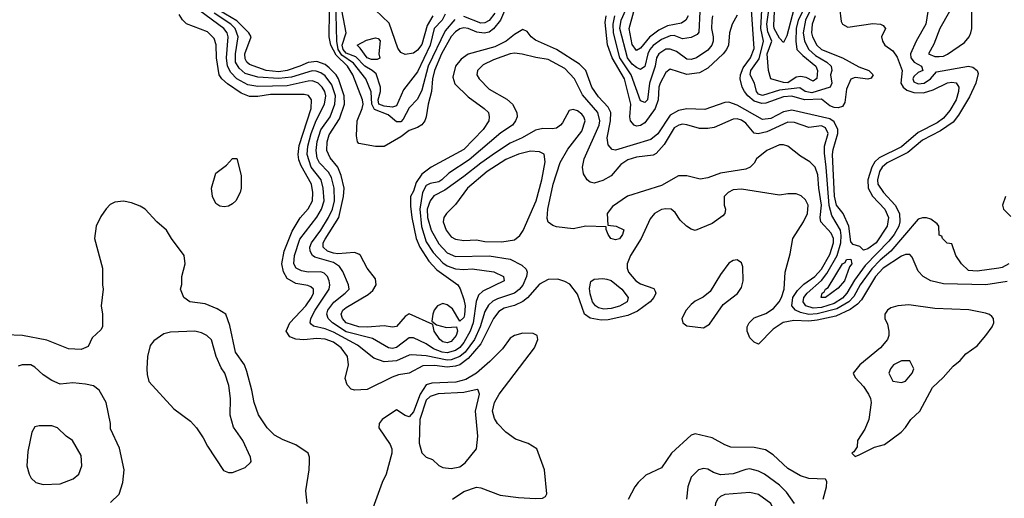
# Model space of a CAD drawing. Header units: inches. Extents: x 1793402 to 1900366, y 320852 to 470679.
# Tile 568 of 604: x 1864298 to 1868980, y 435035 to 437312. Entities that reach past the tile are written whole.
import ezdxf

# ---------------------------------------------------------------- set-up
doc = ezdxf.new("R2010")
doc.units = ezdxf.units.IN
doc.header["$MEASUREMENT"] = 0
doc.layers.add('B8463', color=7, linetype='Continuous')

msp = doc.modelspace()

# ---------------------------------------------------------------- linework, layer by layer
at = {"layer": 'B8463', "color": 4}
for points, elevation in [([(1868093.4, 437430), (1868034, 437310), (1868022.9, 437250), (1868030.2, 437210), (1868050.3, 437170), (1868081.5, 437141.5), (1868136.4, 437110), (1868157.1, 437090), (1868159.3, 437070), (1868153.4, 437050), (1868158.8, 437010), (1868151.3, 436990), (1868064.5, 436964.5), (1868032.3, 436970), (1868007.9, 436987.9), (1867910, 436976.5), (1867830, 436951.8), (1867810, 436958), (1867800.7, 436970), (1867792, 437010), (1867771.2, 437050), (1867774.8, 437070), (1867814.5, 437125.5), (1867834, 437210), (1867822.4, 437270), (1867832.3, 437472.3)], 352), ([(1868060.6, 437430), (1867999, 437310), (1867989.3, 437269.3), (1867988.9, 437208.9), (1867992.4, 437170), (1868020.9, 437140.9), (1868083.7, 437090), (1868091.8, 437070), (1868088.1, 437031.9), (1868070, 437019.3), (1868037, 437037), (1868010, 437042), (1867990, 437038), (1867950, 437012), (1867930, 437013.1), (1867869.5, 437030), (1867858, 437070), (1867851.7, 437150), (1867874.2, 437210), (1867854.8, 437254.8), (1867851.2, 437290), (1867875, 437470)], 348), ([(1866367, 437313), (1866321.2, 437258.8), (1866240.2, 437090), (1866210, 436977.2), (1866190, 436933.2), (1866150, 436893.2), (1866121.8, 436838.2), (1866110, 436826.6), (1866090, 436826.6), (1866050, 436858.7), (1865985, 436885), (1865972.8, 436910), (1865968.8, 436968.8), (1865943, 437030), (1865885.1, 437105.1), (1865830, 437143.4), (1865812.2, 437170), (1865805.4, 437210), (1865800.5, 437399.5)], 352), ([(1867531.8, 437350), (1867527, 437253), (1867519, 437241), (1867490, 437226.3), (1867450, 437220.7), (1867410, 437236.3), (1867390, 437235.4), (1867350, 437216.8), (1867310, 437189.7), (1867293.6, 437170), (1867284.2, 437150), (1867270, 437089.3), (1867250, 437074.5), (1867230, 437084.7), (1867210, 437100.4), (1867187.1, 437130), (1867151.6, 437270), (1867157.8, 437310), (1867202.8, 437410)], 348), ([(1869001, 436150), (1868970, 436133.2), (1868954, 436130), (1868850, 436115.1), (1868810, 436119.3), (1868775.3, 436150), (1868748.7, 436190), (1868730, 436246), (1868708.4, 436248.4), (1868686, 436270), (1868682, 436282), (1868670, 436286), (1868668, 436330), (1868660.4, 436340.4), (1868630, 436362), (1868610, 436368.7), (1868590, 436368.7), (1868570, 436362), (1868440.3, 436210), (1868390, 436167.4), (1868350, 436126), (1868293.8, 436050), (1868264.4, 435995.6), (1868239.6, 435970), (1868183.5, 435936.5), (1868090, 435911.8), (1868050, 435909.9), (1868010, 435919.3), (1867987, 435930), (1867969.7, 435950), (1867974.8, 435990), (1867995.9, 436024.1), (1868026.4, 436053.6), (1868078.9, 436090), (1868110, 436125.3), (1868150, 436194.9), (1868167.4, 436250), (1868167.1, 436270), (1868156.6, 436296.6), (1868107.6, 436350), (1868103.5, 436370), (1868110.8, 436430), (1868096.9, 436510), (1868093.2, 436573.2), (1868079.5, 436610), (1868055.3, 436635.3), (1868010, 436662.7), (1867950, 436709.3), (1867930, 436717.2), (1867910, 436717.2), (1867850.4, 436689.6), (1867801, 436650), (1867790, 436629), (1867771, 436610), (1867750, 436601.2), (1867630, 436582), (1867570, 436559.5), (1867532.9, 436552.9), (1867470, 436569.2), (1867430, 436569.2), (1867350, 436523.7), (1867187.1, 436472.9), (1867116.8, 436423.2), (1867091.3, 436390), (1867094, 436334), (1867134, 436330), (1867170, 436312), (1867164.7, 436290), (1867150, 436269), (1867130, 436264), (1867108, 436270), (1867095.3, 436290), (1867086, 436314), (1867086, 436326), (1866990, 436329), (1866930, 436316), (1866850, 436326), (1866832.5, 436332.5), (1866810, 436348.7), (1866806.6, 436366.6), (1866809.6, 436410), (1866834.7, 436530), (1866867.3, 436632.7), (1866904, 436696), (1866970, 436781), (1866986.6, 436830), (1866980.9, 436850), (1866970, 436862.7), (1866950, 436878), (1866930, 436885.2), (1866910, 436879), (1866879, 436821), (1866870, 436809.2), (1866850, 436796), (1866830, 436792.3), (1866785.8, 436794.2), (1866750, 436786.6), (1866686.8, 436750), (1866630, 436724.2), (1866560.9, 436679.1), (1866490.2, 436629.8), (1866410, 436565.1), (1866318.7, 436501.3), (1866266.6, 436473.4), (1866250, 436449.2), (1866236, 436410), (1866237.3, 436370), (1866254.6, 436310), (1866290, 436246), (1866330, 436203.1), (1866370, 436185.7), (1866530, 436188.7), (1866630, 436172.4), (1866684.7, 436144.7), (1866705.5, 436125.5), (1866710.5, 436110), (1866708, 436090), (1866690, 436049.4), (1866672.4, 436027.6), (1866650.6, 436010), (1866570, 435983.5), (1866548.1, 435971.9), (1866527.1, 435952.9), (1866510, 435922.7), (1866487.2, 435850), (1866460.7, 435790), (1866415.8, 435730), (1866390, 435709.8), (1866350, 435693.3), (1866330, 435691.5), (1866230, 435712.3), (1866162.8, 435717.2), (1866150, 435716.2), (1866090, 435688), (1866030, 435684.7), (1865981.7, 435701.7), (1865903.3, 435763.3), (1865790, 435824.8), (1865750, 435841), (1865694.2, 435854.2), (1865683.3, 435863.3), (1865679.3, 435870), (1865681.6, 435890), (1865703.1, 435930), (1865769.7, 436030), (1865773, 436050), (1865769.6, 436070), (1865762, 436090), (1865746, 436106), (1865730, 436111.5), (1865670, 436111.3), (1865637.1, 436117.1), (1865612.7, 436130), (1865601.6, 436150), (1865604.7, 436190), (1865630, 436267.7), (1865710, 436373), (1865732.4, 436410), (1865745.4, 436450), (1865741.1, 436510), (1865731.1, 436550), (1865684.2, 436610), (1865664.2, 436670), (1865667.8, 436710), (1865683.5, 436770), (1865707.2, 436832.8), (1865747.1, 436910), (1865753.5, 436950), (1865748, 436970), (1865736.3, 436990), (1865716.2, 437010), (1865690, 437020.4), (1865670, 437019.8), (1865570, 436997.8), (1865430, 436993.3), (1865382.4, 437002.4), (1865330.6, 437030.6), (1865301, 437061), (1865285.1, 437090), (1865281.4, 437130), (1865289.7, 437229.7), (1865283.5, 437250), (1865267.8, 437270), (1865153.5, 437353.5)], 372), ([(1868195.3, 437370), (1868203.1, 437303.1), (1868210.4, 437290.4), (1868236.3, 437276.3), (1868353.7, 437293.7), (1868390.9, 437290.9), (1868403.6, 437283.6), (1868414, 437270), (1868396, 437230), (1868401, 437210), (1868410.9, 437190.9), (1868450, 437164), (1868470, 437134), (1868493.4, 437070), (1868488, 437010), (1868498.7, 436990), (1868516.3, 436976.3), (1868550, 436964.7), (1868595.4, 436964.6), (1868641.8, 436978.2), (1868710, 437011.6), (1868730, 437014.9), (1868751.4, 437011.4), (1868763.1, 436990), (1868762.6, 436970), (1868750.2, 436930), (1868720, 436880), (1868690, 436843.1), (1868659.6, 436820.4), (1868570, 436774.8), (1868490, 436706.2), (1868385.1, 436654.9), (1868364.6, 436635.4), (1868349.4, 436610.6), (1868331.3, 436550), (1868331.5, 436510), (1868352.8, 436472.8), (1868411.8, 436410), (1868428.5, 436370), (1868422.4, 436330), (1868370.3, 436250), (1868330, 436222), (1868310, 436215.3), (1868293.3, 436233.3), (1868261.6, 436241.6), (1868250, 436255.3), (1868241.1, 436330), (1868212.8, 436390), (1868182.4, 436430), (1868172.8, 436472.8), (1868162.2, 436670), (1868165.1, 436694.9), (1868188, 436770), (1868187.8, 436790), (1868170, 436826.6), (1868150, 436840.7), (1867970, 436881.8), (1867930, 436872.7), (1867870, 436841.4), (1867830, 436836.8), (1867710, 436905.7), (1867670, 436918.7), (1867650, 436918.4), (1867555.6, 436884.4), (1867470, 436888), (1867430, 436880.5), (1867390, 436857.4), (1867331.7, 436768.3), (1867299, 436741), (1867130, 436691.8), (1867114.2, 436694.2), (1867096.6, 436716.6), (1867091.3, 436750), (1867107.4, 436830), (1867108.2, 436870), (1867095.9, 436895.9), (1867050, 436945.1), (1867017.6, 436990), (1866989.5, 437070), (1866959.5, 437099.5), (1866850, 437169.7), (1866750, 437215.1), (1866729.3, 437230), (1866710, 437255.3), (1866690, 437265.2), (1866650, 437241.6), (1866610.2, 437209.8), (1866557.6, 437182.4), (1866430, 437147.8), (1866396.3, 437123.7), (1866370.4, 437090), (1866358, 437038), (1866366.3, 437006.3), (1866430, 436944.9), (1866506.8, 436890), (1866526.8, 436870), (1866530.7, 436850), (1866527.7, 436830), (1866502, 436790), (1866410, 436694), (1866254, 436610), (1866210, 436576.2), (1866183, 436537), (1866170, 436495.3), (1866156.3, 436470), (1866155.2, 436424.8), (1866162.4, 436370), (1866182.7, 436270), (1866199.6, 436230), (1866243.1, 436163.1), (1866281.3, 436121.3), (1866380.5, 436050), (1866391.9, 436031.9), (1866410, 435981), (1866415.6, 435950), (1866412.7, 435907.3), (1866410, 435895.3), (1866390, 435878), (1866356, 435936), (1866330, 435955.6), (1866310, 435962), (1866284, 435950), (1866268.2, 435930), (1866262, 435910), (1866258, 435878), (1866279.6, 435859.6), (1866327.1, 435847.1), (1866374, 435850), (1866378.8, 435830), (1866372.7, 435810), (1866350, 435780.7), (1866330, 435774), (1866310, 435778.4), (1866295.1, 435790), (1866269.3, 435830), (1866262, 435862), (1866150, 435912.3), (1866130, 435899.3), (1866090, 435852.3), (1866070, 435849.4), (1866030, 435855.1), (1865950, 435848.6), (1865910, 435851.2), (1865849.6, 435870), (1865832, 435890), (1865825.6, 435910), (1865834.5, 435930), (1865850, 435942.4), (1865955.2, 436004.8), (1865976.4, 436023.6), (1865992.8, 436050), (1865990, 436079), (1865949.2, 436130), (1865918, 436190), (1865910, 436197), (1865890, 436203.6), (1865810, 436197.6), (1865790, 436200.8), (1865762, 436210), (1865740.5, 436230), (1865740.4, 436250), (1865750, 436268), (1865815.3, 436370), (1865837.2, 436470), (1865840.4, 436510), (1865826.6, 436570), (1865810, 436609.6), (1865774.1, 436654.1), (1865758.3, 436690), (1865760.4, 436730), (1865770, 436764), (1865819.1, 436840.9), (1865841.8, 436910), (1865841.2, 436950), (1865814, 437030), (1865802.3, 437050), (1865770, 437083.5), (1865750, 437098), (1865710, 437113.5), (1865670, 437108.7), (1865630.1, 437089.9), (1865570, 437070.8), (1865530, 437064.2), (1865469.2, 437070), (1865390, 437098.7), (1865377.6, 437110), (1865370, 437125.2), (1865368.4, 437150), (1865398.4, 437230), (1865386.6, 437250), (1865330, 437306), (1865250, 437354.4)], 364), ([(1866619.1, 437390), (1866583.9, 437310), (1866551.4, 437268.6), (1866530, 437253.1), (1866507, 437247), (1866471.7, 437251.7), (1866430, 437269.7), (1866410, 437272.6), (1866390, 437268), (1866370, 437254.3), (1866348.7, 437231.3), (1866303.5, 437150), (1866270.3, 437070.3), (1866261.2, 437030), (1866256.5, 436970), (1866239.6, 436910), (1866230.3, 436849.7), (1866223.8, 436830), (1866210, 436812.3), (1866190, 436799.5), (1866150, 436784.5), (1866110, 436754), (1866030, 436709), (1865990, 436709), (1865910, 436722), (1865904, 436730), (1865898.6, 436758.6), (1865901.7, 436830), (1865926.3, 436890), (1865931.1, 436910), (1865928.2, 436930), (1865882.2, 437050), (1865856.8, 437090), (1865802.4, 437142.4), (1865776.5, 437190), (1865769.7, 437230.3), (1865770.7, 437350)], 356), ([(1866321.3, 437338.7), (1866306.7, 437310), (1866268.1, 437270), (1866249.2, 437190), (1866190, 437063.7), (1866122.2, 436977.8), (1866090, 436901.2), (1866070, 436896.3), (1866030, 436899.8), (1866006, 436910), (1866002.3, 436930), (1866013.3, 436970), (1866013.7, 436990), (1865993.5, 437053.5), (1865974, 437070), (1865938.5, 437090), (1865895.4, 437135.4), (1865850, 437153.3), (1865836.3, 437170), (1865831.4, 437190), (1865849.8, 437250), (1865822.8, 437390)], 348), ([(1866262, 437330), (1866235.4, 437284.6), (1866210, 437194.5), (1866190, 437166.6), (1866170, 437152.3), (1866130, 437146.6), (1866110, 437156), (1866096.1, 437176.1), (1866054.8, 437294.8), (1865955.3, 437390)], 344), ([(1868080.7, 437330), (1868066, 437290), (1868062.8, 437250), (1868066.9, 437230), (1868087.4, 437190), (1868110, 437170.3), (1868210.2, 437130.2), (1868287.1, 437087.1), (1868336, 437070), (1868356, 437050), (1868346.4, 437033.6), (1868330.4, 437029.6), (1868270, 437037), (1868250, 437029.2), (1868230, 436982), (1868222, 436918), (1868210, 436899.5), (1868190, 436892.3), (1868170, 436893.8), (1868150, 436902.4), (1868110, 436933.3), (1868030, 436930.7), (1867970, 436948.2), (1867930, 436944.4), (1867845.7, 436914.3), (1867827, 436913), (1867790, 436924.2), (1867759.8, 436950), (1867744.4, 436970), (1867733.7, 436990), (1867723.9, 437030), (1867725.1, 437050), (1867737.2, 437082.8), (1867772.4, 437130), (1867790, 437174), (1867778, 437358)], 356), ([(1867978.6, 437361.4), (1867944.8, 437235.2), (1867930, 437203.7), (1867910, 437224), (1867885.3, 437270), (1867884, 437284), (1867886.9, 437350)], 344), ([(1868993.9, 436066.1), (1868892, 436050), (1868690, 436055.8), (1868629.8, 436069.8), (1868593.2, 436090), (1868570, 436115.3), (1868541.5, 436181.5), (1868530, 436194), (1868510, 436195.1), (1868490, 436187), (1868404.2, 436130), (1868367.7, 436090), (1868301.3, 435978.7), (1868281.4, 435958.6), (1868246.3, 435933.7), (1868178, 435902), (1868090, 435882), (1868050, 435878), (1867978.9, 435881.1), (1867928.5, 435871.5), (1867879.8, 435840.2), (1867810, 435768), (1867790, 435778), (1867770, 435798), (1867757.2, 435830), (1867757.2, 435850), (1867766.6, 435870), (1867790, 435893), (1867846, 435914), (1867882.3, 435937.7), (1867909.6, 435970), (1867919.7, 435990), (1867933.3, 436030), (1867937.2, 436110), (1867961.5, 436198.5), (1867974.5, 436270), (1868025.1, 436350), (1868043.6, 436390), (1868047, 436430), (1868034.9, 436454.9), (1868013.8, 436473.8), (1867990, 436483.7), (1867950, 436483.7), (1867910, 436477), (1867730, 436505.1), (1867690, 436502), (1867666, 436490), (1867647.3, 436470), (1867647.3, 436430), (1867653.4, 436410), (1867650.5, 436389.5), (1867641.4, 436378.6), (1867590, 436342.7), (1867510, 436308.7), (1867490, 436315.3), (1867468.7, 436330), (1867438, 436358), (1867415.1, 436395.1), (1867395.3, 436410), (1867370, 436412.7), (1867350, 436409.3), (1867316, 436390), (1867295.2, 436364.8), (1867252.4, 436270), (1867201.6, 436190), (1867186, 436150), (1867186, 436130), (1867193, 436110), (1867228, 436070), (1867250, 436054.9), (1867312.4, 436032.4), (1867319.9, 436019.9), (1867322, 436010), (1867313, 435990), (1867295.5, 435970), (1867234.8, 435925.2), (1867190, 435904.8), (1867096.4, 435883.6), (1867062.2, 435882.2), (1867010, 435891.3), (1866983.6, 435910), (1866950, 436006.6), (1866913.1, 436053.1), (1866890, 436066), (1866856.6, 436076.6), (1866810, 436075.1), (1866770, 436054), (1866711.9, 435988.1), (1866690, 435971.2), (1866650, 435952.6), (1866600.7, 435939.3), (1866576.2, 435923.8), (1866550.3, 435890), (1866490, 435769.7), (1866430, 435699.2), (1866390.1, 435669.9), (1866370, 435663.1), (1866330, 435659), (1866270, 435666), (1866215.2, 435664.8), (1866150.3, 435629.7), (1866098.3, 435621.7), (1866068.7, 435611.3), (1865950, 435552.3), (1865890, 435549.5), (1865874.5, 435554.5), (1865854.2, 435574.2), (1865844.8, 435604.8), (1865860.9, 435670), (1865857, 435710), (1865827, 435750), (1865790, 435776.9), (1865750, 435792.3), (1865710, 435794.8), (1865648.2, 435788.2), (1865610, 435791.5), (1865582.8, 435802.8), (1865565.1, 435830), (1865582.9, 435870), (1865658, 435950), (1865685.6, 435990), (1865694, 436010), (1865694.5, 436030), (1865681.6, 436041.6), (1865667.6, 436047.6), (1865610, 436056.3), (1865570, 436080.7), (1865551.8, 436111.8), (1865544.2, 436150), (1865554.5, 436210), (1865593.8, 436306.2), (1865630.9, 436369.1), (1865668.7, 436411.3), (1865689.8, 436450.2), (1865692.3, 436490), (1865684.8, 436530), (1865635.8, 436615.8), (1865624.8, 436644.8), (1865621.8, 436670), (1865627.2, 436712.8), (1865683.6, 436890), (1865684.5, 436930), (1865671.2, 436951.2), (1865650, 436955.6), (1865490, 436955.3), (1865430, 436945.7), (1865390, 436947.1), (1865350, 436962), (1865286, 437006), (1865259.6, 437030), (1865246.6, 437050), (1865233.7, 437130), (1865232.5, 437192.5), (1865222, 437222), (1865190, 437254), (1865091.5, 437291.5), (1865071.2, 437311.2), (1865056.6, 437336.6)], 376), ([(1868616.4, 437350), (1868606, 437290), (1868560.4, 437210), (1868534, 437150), (1868534.9, 437130), (1868550.3, 437110.3), (1868586, 437090), (1868592, 437070), (1868570, 437060.9), (1868550, 437041.2), (1868544.4, 437030), (1868550, 437016), (1868570, 437006.3), (1868599, 437010), (1868629.3, 437030), (1868656.5, 437063.5), (1868810, 437090.6), (1868830, 437086), (1868850.6, 437070.6), (1868855.3, 437055.3), (1868844, 437010), (1868814.7, 436945.3), (1868762.2, 436857.8), (1868735.8, 436824.2), (1868677, 436783), (1868590, 436739.1), (1868520.4, 436679.6), (1868423, 436630), (1868399.5, 436610), (1868386.3, 436590), (1868377.4, 436550), (1868378, 436530), (1868404.9, 436490), (1868461.3, 436430), (1868481.1, 436390), (1868482.3, 436350), (1868477.7, 436330), (1868455.2, 436290), (1868430, 436257.4), (1868318.4, 436141.6), (1868267, 436073), (1868231.2, 436010), (1868210, 435986.4), (1868170, 435961.8), (1868110, 435942.7), (1868070, 435939.8), (1868036.2, 435950), (1868023.5, 435970), (1868026.9, 435990), (1868042, 436010), (1868110, 436071.4), (1868136.2, 436103.8), (1868184.4, 436190), (1868202.6, 436250), (1868204.4, 436284.4), (1868200.3, 436310), (1868160, 436380), (1868147.5, 436427.5), (1868133.3, 436610), (1868124, 436676), (1868124.7, 436710), (1868141.6, 436770), (1868130, 436797), (1868110, 436807), (1868050, 436799.3), (1867982.7, 436822.7), (1867950, 436824.2), (1867850, 436778.7), (1867809.5, 436769.5), (1867790, 436772.7), (1867750, 436819.3), (1867730, 436834.5), (1867710, 436840.9), (1867690, 436838), (1867600.5, 436799.5), (1867570, 436794.5), (1867530, 436794.5), (1867470, 436811.8), (1867450, 436814), (1867432, 436810), (1867410, 436798), (1867362.6, 436717.4), (1867324.7, 436675.3), (1867310, 436666.6), (1867230, 436658.4), (1867190, 436645.1), (1867156.7, 436623.3), (1867110, 436569.3), (1867070, 436546), (1867030, 436534), (1867010, 436539), (1866995.3, 436550), (1866978, 436578), (1866974, 436610), (1866981.2, 436650), (1867052.6, 436810), (1867056.9, 436830), (1867046.3, 436870), (1866973.8, 436953.8), (1866936.3, 437030), (1866890, 437079.7), (1866810, 437123), (1866751.5, 437131.5), (1866687.5, 437147.5), (1866650, 437152), (1866630, 437149.6), (1866550, 437121.3), (1866502.3, 437097.7), (1866474.8, 437070), (1866470.8, 437050), (1866482.8, 437030), (1866530, 436982), (1866613.5, 436933.5), (1866640.7, 436910), (1866662, 436870), (1866663, 436850), (1866655.5, 436830), (1866640.7, 436810), (1866586.1, 436773.9), (1866434.6, 436645.4), (1866337.7, 436582.3), (1866305.5, 436550), (1866290, 436539.7), (1866250, 436532.4), (1866230, 436523), (1866212.3, 436490), (1866199.8, 436410), (1866208.1, 436328.1), (1866230, 436255.5), (1866264.1, 436204.1), (1866310, 436154.6), (1866330, 436140.9), (1866370, 436127.2), (1866410, 436123.7), (1866450, 436126.4), (1866552.1, 436112.1), (1866598, 436090), (1866601, 436070), (1866500.3, 436019.7), (1866479.5, 436000.5), (1866469, 435971), (1866453.2, 435870), (1866439.2, 435830), (1866410, 435776.3), (1866390, 435752.6), (1866370, 435737.6), (1866330, 435726.2), (1866306, 435730), (1866266.1, 435746.1), (1866230, 435769.7), (1866170, 435798.4), (1866150, 435798.4), (1866090, 435751.6), (1866070, 435748), (1866051.3, 435751.3), (1865974.6, 435794.6), (1865850, 435826.3), (1865784.7, 435870), (1865764.7, 435890), (1865757.4, 435910), (1865762.4, 435930), (1865792, 435968), (1865846, 436010), (1865864, 436030), (1865861.2, 436050), (1865833.9, 436113.9), (1865817.8, 436137.8), (1865790, 436156.4), (1865701.5, 436181.5), (1865689.4, 436190), (1865678.4, 436210), (1865676.9, 436230), (1865684.7, 436250), (1865730, 436310.4), (1865765.4, 436370), (1865784.8, 436410), (1865793.8, 436450), (1865793.3, 436510), (1865780.9, 436560.9), (1865766.2, 436586.2), (1865724, 436630), (1865712.8, 436652.8), (1865707.6, 436690), (1865712.9, 436732.9), (1865730, 436787.7), (1865773.7, 436850), (1865796, 436910), (1865799.3, 436950), (1865782.3, 437002.3), (1865750, 437045.1), (1865730, 437059.1), (1865706.7, 437066.7), (1865688.4, 437068.4), (1865590, 437038.8), (1865530, 437032.2), (1865430, 437037.8), (1865370, 437056.4), (1865341.7, 437081.7), (1865324.2, 437110), (1865323.1, 437150), (1865336.4, 437230), (1865322.7, 437270), (1865302, 437290), (1865222.1, 437342.1)], 368), ([(1866556.9, 437343.1), (1866530, 437308), (1866510, 437296.4), (1866490, 437294.5), (1866410, 437327.1)], 352), ([(1867710, 437333.2), (1867684.9, 437290), (1867673.4, 437250), (1867668, 437190), (1867659.1, 437170), (1867642, 437150), (1867570, 437080.7), (1867530, 437059.7), (1867470, 437051.5), (1867390, 437076), (1867370, 437061.2), (1867342.6, 437010), (1867337.4, 436990), (1867334, 436930), (1867319, 436890), (1867270, 436821.6), (1867250, 436808.6), (1867230, 436806), (1867219.3, 436810), (1867202, 436830), (1867199.1, 436850), (1867204.2, 436910), (1867172.8, 437030), (1867114.8, 437130), (1867092.9, 437192.9), (1867080.9, 437299.1), (1867085.7, 437330)], 356), ([(1867592.7, 437330), (1867588.5, 437308.5), (1867586.7, 437270), (1867595.8, 437230), (1867595.3, 437210), (1867588.2, 437190), (1867570, 437167), (1867516, 437130), (1867490, 437122.9), (1867470, 437124.2), (1867420.1, 437160.1), (1867390, 437171.5), (1867370, 437171.3), (1867337.1, 437150), (1867326.3, 437130), (1867319.1, 437090), (1867292.4, 437010), (1867282.4, 436930), (1867270, 436917.6), (1867250, 436925.1), (1867204.8, 437050), (1867151.6, 437130), (1867122, 437250), (1867119.4, 437290), (1867127, 437330)], 352), ([(1867476.9, 437330), (1867466, 437310), (1867444.2, 437295.8), (1867377.5, 437282.5), (1867337.6, 437262.4), (1867291.8, 437228.2), (1867250, 437176.2), (1867230, 437165.1), (1867210, 437194), (1867195.6, 437270), (1867217.2, 437350)], 344), ([(1868986, 436470), (1868971, 436430), (1868976, 436410), (1869010, 436374.8)], 372), ([(1865664, 435010), (1865659, 435070), (1865674, 435170), (1865675.3, 435210), (1865675.3, 435230), (1865668.9, 435248.9), (1865610, 435289.2), (1865550, 435313.2), (1865510, 435335.3), (1865474, 435370), (1865432.5, 435432.5), (1865412, 435490), (1865402, 435550), (1865378.3, 435638.3), (1865366.6, 435670), (1865324.5, 435730), (1865296.6, 435856.6), (1865277.2, 435910), (1865236.6, 435936.6), (1865180.2, 435960.2), (1865106, 435970), (1865078, 435990), (1865062, 436030), (1865068.4, 436051.6), (1865068.7, 436090), (1865084, 436150), (1865079, 436190), (1865019, 436270), (1864995.3, 436310), (1864949, 436350), (1864894, 436410), (1864870, 436425.2), (1864830, 436441.2), (1864791.1, 436448.9), (1864750, 436444), (1864727.9, 436432.1), (1864708.1, 436411.9), (1864684.1, 436375.9), (1864662, 436330), (1864654, 436270), (1864690.9, 436129.1), (1864690.8, 436050), (1864694.8, 436030), (1864684.7, 435950), (1864691, 435910), (1864691, 435850), (1864683.6, 435836.4), (1864642, 435798), (1864623.6, 435756.4), (1864590, 435742), (1864530, 435745.2), (1864426.3, 435786.3), (1864310.7, 435809.3), (1864230, 435813.2)], 384), ([(1866355.3, 435030), (1866410, 435067.3), (1866470, 435087.3), (1866490, 435084.9), (1866582, 435050), (1866670, 435038.4), (1866750, 435033.4), (1866784, 435036), (1866797.2, 435042.8), (1866804, 435056), (1866793.3, 435170), (1866756, 435270), (1866715.9, 435295.9), (1866655.9, 435315.9), (1866609.6, 435349.6), (1866569.5, 435390), (1866554.9, 435414.9), (1866546, 435450), (1866554.7, 435490), (1866576.9, 435530), (1866745.2, 435750), (1866762, 435790), (1866758, 435810), (1866739.3, 435819.3), (1866690, 435820.9), (1866650, 435809.3), (1866630, 435796), (1866593.5, 435746.5), (1866534, 435686), (1866470.4, 435630), (1866419.4, 435600.6), (1866372.1, 435587.9), (1866257.1, 435582.9), (1866230, 435574.8), (1866201.6, 435530), (1866170, 435446.6), (1866150, 435422.7), (1866130, 435429.3), (1866090, 435456), (1866021, 435410), (1866006.8, 435390), (1866006, 435370), (1866058.8, 435290), (1866066.8, 435270), (1866066.8, 435250), (1866040.7, 435150), (1866020.7, 435110), (1865971, 434970)], 384), ([(1864730, 435014), (1864770, 435054), (1864788.7, 435110), (1864794, 435170), (1864772.5, 435272.5), (1864730, 435366), (1864728.9, 435391.1), (1864709, 435490), (1864675.3, 435550), (1864649.2, 435569.2), (1864610, 435577.2), (1864550, 435584), (1864490, 435578), (1864450, 435595.3), (1864410, 435622), (1864370, 435659), (1864350, 435669), (1864310, 435669.2), (1864290, 435664)], 388), ([(1868119, 435030), (1868134, 435090), (1868135.3, 435115.3), (1868130, 435126), (1868050, 435129.2), (1868010, 435141.2), (1867950, 435176), (1867881.2, 435241.2), (1867844.8, 435264.8), (1867790, 435277), (1867678.6, 435278.6), (1867650, 435289.2), (1867590, 435322.7), (1867510, 435342), (1867490, 435335.3), (1867397.3, 435250), (1867350, 435179), (1867274.4, 435145.6), (1867238, 435110), (1867222, 435090), (1867191.6, 435028.4)], 384), ([(1867982, 435010), (1867943.8, 435063.8), (1867910, 435098), (1867839, 435150), (1867810, 435163.7), (1867770, 435174.5), (1867750, 435172.3), (1867690, 435151.8), (1867630, 435147), (1867597.5, 435157.5), (1867570, 435174), (1867550, 435177.2), (1867524.7, 435170), (1867490, 435135.3), (1867474.8, 435090), (1867468.2, 435030)], 388)]:
    msp.add_lwpolyline(points, dxfattribs=dict(at, elevation=elevation))
for points, elevation in [([(1868790, 437457.2), (1868770, 437455.3), (1868750, 437438), (1868719.1, 437350), (1868673.4, 437270), (1868644.7, 437195.3), (1868618.8, 437150), (1868650, 437137.1), (1868670, 437136.4), (1868690, 437138), (1868710, 437147.7), (1868790, 437202.8), (1868813.2, 437230), (1868821.2, 437250), (1868825.2, 437270), (1868826, 437390), (1868819.3, 437430), (1868810, 437444)], 372), ([(1865970, 437122), (1865950, 437129.7), (1865917, 437177), (1865902, 437190), (1865946.3, 437213.7), (1865990, 437224.7), (1866002, 437222), (1866011.3, 437211.3), (1866004.7, 437150), (1866010, 437128), (1865997.3, 437122.7)], 344), ([(1865270, 436421.2), (1865250, 436424), (1865230, 436438), (1865214, 436470), (1865209.2, 436510), (1865230, 436582), (1865280.4, 436619.6), (1865310, 436652), (1865330, 436651.3), (1865351, 436570), (1865350.8, 436510), (1865346, 436490), (1865324.7, 436450), (1865310, 436435.3), (1865290, 436425.2)], 376), ([(1866727, 436687), (1866670, 436671.3), (1866610, 436646), (1866520.5, 436590), (1866426.4, 436510), (1866370, 436433.2), (1866326.8, 436390), (1866314, 436370), (1866310.7, 436350), (1866325.5, 436310), (1866350, 436278.8), (1866370, 436267.7), (1866410, 436260.5), (1866470, 436263.8), (1866510, 436257.1), (1866590, 436254.4), (1866650, 436264.9), (1866675.6, 436284.4), (1866691.5, 436308.5), (1866753, 436450), (1866781.1, 436550), (1866795.6, 436635.6), (1866791.5, 436671.5), (1866770, 436683.7)], 376), ([(1867710, 436169), (1867690, 436166), (1867670, 436152.7), (1867630, 436099.3), (1867581.6, 436018.4), (1867548.1, 435991.9), (1867510, 435972.7), (1867490, 435957.2), (1867467.3, 435930), (1867446, 435890), (1867451.3, 435870), (1867470, 435856), (1867550, 435846), (1867577.5, 435862.5), (1867642.9, 435957.1), (1867711.2, 436008.8), (1867730, 436038), (1867738.4, 436070), (1867736.2, 436136.2), (1867730, 436155.3)], 384), ([(1868130, 435989.7), (1868109.3, 435990), (1868114, 436010), (1868123.6, 436016.4), (1868130, 436030.4), (1868142, 436038), (1868210, 436150.6), (1868223.2, 436156.8), (1868230, 436171), (1868250, 436172), (1868254.8, 436150), (1868244, 436136), (1868220.3, 436070), (1868190, 436035.1)], 364), ([(1867074.9, 435934.9), (1867050, 435940.5), (1867035.1, 435950), (1867021.6, 435970), (1867010, 436008), (1867007.2, 436032.8), (1867014, 436066), (1867030, 436078), (1867070, 436080.7), (1867090, 436077.3), (1867110, 436070.7), (1867160.7, 436030), (1867190.8, 435990), (1867186.8, 435970), (1867150, 435948.2), (1867110, 435938)], 372), ([(1868525.5, 435954.5), (1868474, 435950), (1868439.8, 435940.2), (1868424.7, 435930), (1868411.3, 435910), (1868411, 435890), (1868423.5, 435863.5), (1868430.7, 435830.7), (1868430.7, 435810), (1868424, 435790), (1868390.7, 435750), (1868293.4, 435670), (1868261, 435630), (1868271, 435610), (1868310, 435566), (1868334, 435530), (1868344, 435510), (1868347.3, 435490), (1868334.8, 435410), (1868315.9, 435364.1), (1868282, 435310), (1868279.6, 435280.4), (1868263.6, 435256.4), (1868254, 435250), (1868270, 435234), (1868290, 435242), (1868362, 435278), (1868410, 435291), (1868488.7, 435350), (1868510, 435371.3), (1868535.3, 435410), (1868577.2, 435450), (1868637.5, 435562.5), (1868689.2, 435610), (1868736.6, 435663.4), (1868770, 435690.8), (1868797.2, 435722.8), (1868850, 435760.7), (1868891.5, 435808.5), (1868921.2, 435850), (1868929.2, 435870), (1868929, 435890), (1868920.2, 435900.2), (1868910, 435909), (1868890, 435916), (1868811.2, 435931.2), (1868650, 435937.6)], 384), ([(1865130, 435829.2), (1865015.3, 435824.7), (1864983.5, 435816.5), (1864935.3, 435784.7), (1864918, 435762), (1864906, 435710), (1864902.8, 435650), (1864903.5, 435623.5), (1864911.1, 435591.1), (1865030, 435461), (1865110, 435401), (1865138, 435370), (1865170, 435322), (1865190, 435282), (1865267.1, 435167.1), (1865290, 435158), (1865310, 435158), (1865330, 435164.7), (1865370, 435182), (1865394.6, 435205.4), (1865398, 435210), (1865395.3, 435230), (1865359, 435310), (1865313.6, 435373.6), (1865299, 435430), (1865299.5, 435510), (1865291.9, 435571.9), (1865272.7, 435630), (1865255.9, 435655.9), (1865232.3, 435710), (1865210, 435788), (1865188, 435810), (1865162, 435822)], 388), ([(1868530, 435688), (1868490, 435688), (1868452, 435670), (1868438, 435650), (1868431.3, 435630), (1868450, 435592), (1868490, 435586), (1868510, 435591.3), (1868542, 435630), (1868548.7, 435650)], 388), ([(1866472.5, 435552.5), (1866410, 435538.7), (1866287.7, 435532.3), (1866250, 435519.6), (1866230, 435502), (1866199.7, 435410), (1866196.4, 435296.4), (1866210.5, 435250.5), (1866230, 435231), (1866259.8, 435219.8), (1866290.5, 435190.5), (1866310, 435180.7), (1866350, 435176.3), (1866390, 435184.9), (1866416.6, 435203.4), (1866469.4, 435270.6), (1866476, 435330), (1866464.5, 435450), (1866484, 435530), (1866478, 435550)], 388), ([(1864450, 435379), (1864390, 435379), (1864370, 435374), (1864356, 435350), (1864336.9, 435256.9), (1864331, 435190), (1864342, 435150), (1864352, 435130), (1864374, 435110), (1864410, 435100.7), (1864490, 435104), (1864552.1, 435127.9), (1864579, 435150), (1864593.2, 435190), (1864590, 435238), (1864549.1, 435309.1), (1864518, 435330), (1864478, 435370)], 392), ([(1867770, 435062.7), (1867650, 435052.3), (1867630, 435044), (1867616, 435030), (1867606, 435010), (1867602.8, 434990), (1867627.3, 434930), (1867640.7, 434910), (1867668.5, 434888.5), (1867690, 434880.7), (1867710, 434879.1), (1867750, 434888), (1867790, 434905.5), (1867830, 434917.3), (1867859.3, 434920.7), (1867878, 434930), (1867888.7, 434950), (1867889, 434970), (1867869, 435010), (1867810, 435052.7)], 392)]:
    msp.add_lwpolyline(points, close=True, dxfattribs=dict(at, elevation=elevation))

doc.saveas('drawing.dxf')
